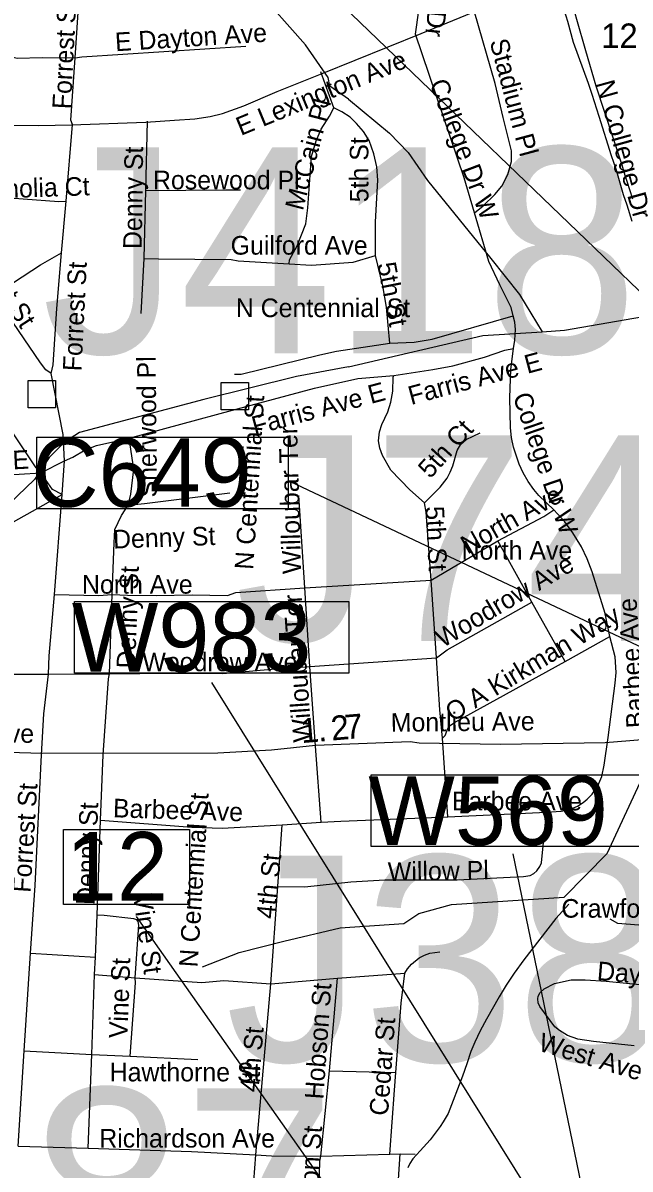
# Model space of a CAD drawing. Extents: x 1662474 to 1856135, y 779280 to 917889.
# Drawn here: x 1702532 to 1705631, y 806742 to 812588 of the extents above; entities that cross this region are included whole.
import ezdxf

# ---------------------------------------------------------------- set-up
doc = ezdxf.new("R2010")
doc.units = 0
for name, color, linetype in [('Exist Hydrographic Misc Water Feature', 7, 'Continuous'), ('Exist Road Non-System Structure Non-Sys Other Attributed CELL', 7, 'Continuous'), ('Exist Road Non-System Structure Non-Sys Other Number Label', 7, 'Continuous'), ('Exist Road Non-System Type 51', 7, 'Continuous'), ('Exist Road Non-System Type 51 Label', 7, 'Continuous'), ('Exist Road Primary US Structure Standard Bridge Number Label', 7, 'Continuous'), ('Exist Road Secondary Mileage Tenths English Label', 7, 'Continuous'), ('Exist Road Secondary Structure Culvert Number Label', 7, 'Continuous'), ('Exist Road Secondary Structure NCDOT Private Pedestrian Number Label', 7, 'Continuous'), ('Exist Road Secondary Structure Standard Bridge Number Label', 7, 'Continuous'), ('Exist Road Secondary Type 51 Attributed', 7, 'Continuous'), ('Exist Road Secondary Type 51 Divided Attributed', 7, 'Continuous'), ('Exist Road Secondary Type 51 Label', 7, 'Continuous'), ('Exist Road Secondary Type 51 Number Label', 7, 'Continuous')]:
    doc.layers.add(name, color=color, linetype=linetype)

msp = doc.modelspace()

# ---------------------------------------------------------------- linework, layer by layer
at = {"layer": 'Exist Hydrographic Misc Water Feature'}
for points in [[(1704193.2, 812199.1), (1704098.1, 812266.6), (1704090.1, 812309.5), (1703975, 812475.9), (1703720, 812763.5), (1703531.1, 813082.3), (1703174.1, 813184.8), (1703042, 813285.9)], [(1704193.2, 812199.1), (1704402.5, 812026.9), (1704498.4, 811927.4), (1704596.4, 811784.7), (1704920.2, 811386.5), (1705066.2, 811202.7), (1705181.9, 811013.6)], [(1704151.1, 807972.1), (1704476.1, 807995), (1704552, 808046), (1704719.1, 808091.9), (1705294, 808129.4), (1705513.1, 808351.5), (1705837.5, 809046.5), (1705887.4, 809090.9), (1705944.8, 809110.4), (1706033.6, 809175.5), (1706070.5, 809188.5), (1706185.3, 809185.2), (1706233, 809182), (1706295.8, 809177.6), (1706408.5, 809197.2), (1706606, 809307.4), (1706883.1, 809547.9), (1707128.1, 809930.3), (1707351.1, 810559.2), (1707430.1, 811017.2), (1707395.8, 811210.5), (1707269.1, 811545.7), (1707208.1, 811630.3), (1707138, 811678)], [(1705181.9, 811013.6), (1705296.1, 811021.2), (1705738, 811097.7), (1705822.1, 811115.5), (1706437.9, 811277.3), (1706632.1, 811366.3), (1706797.5, 811468.1), (1707033, 811589), (1707138, 811678)], [(1704194, 810833.5), (1704879.1, 810993.5), (1705181.9, 811013.6)], [(1704194, 810833.5), (1703927.6, 810785.4), (1703456.1, 810667.9), (1702820.3, 810500), (1702743.7, 810450.7), (1702666.8, 810371.4), (1702591.6, 810259.9), (1702375.3, 810053.6), (1702215.4, 809882.9), (1702057.4, 809698.1)], [(1705317.8, 808093), (1705251.1, 808019.7), (1705089.1, 807809.1), (1705038.4, 807741.5), (1704997.8, 807679.9), (1704963.2, 807620.2), (1704898.2, 807506.8), (1704865.6, 807447.1), (1704839, 807389.3), (1704818.5, 807341.5), (1704797.9, 807279.6), (1704775.4, 807215.8), (1704701.5, 807026.5), (1704677.2, 806982.7), (1704660.9, 806958.9), (1704610.2, 806891.3), (1704559.6, 806835.8), (1704521.3, 806794.1), (1704507, 806770.2), (1704496.8, 806748.4)], [(1703449.1, 807773.1), (1703635.7, 807847.8), (1703863.7, 807904.8), (1704151.1, 807972.1)]]:
    msp.add_lwpolyline(points, dxfattribs=at)
at = {"layer": 'Exist Road Non-System Structure Non-Sys Other Attributed CELL'}
for points in [[(1702558.8, 810764.7), (1702697.7, 810764.7), (1702697.7, 810625.7), (1702558.8, 810625.7)], [(1703544, 810754.8), (1703683, 810754.8), (1703683, 810615.7), (1703544, 810615.7)]]:
    msp.add_lwpolyline(points, close=True, dxfattribs=at)
at = {"layer": 'Exist Road Non-System Type 51'}
for p, q in [((1702798.1, 812410.2), (1702821.4, 812757.7)), ((1704118.8, 812155.6), (1704052.1, 812339.1)), ((1703159.2, 811732.9), (1703167.9, 812087.9)), ((1702752.6, 811679.2), (1702784.4, 812070.1)), ((1702729.4, 811416), (1702752.6, 811679.2)), ((1703150.4, 811386.6), (1703159.2, 811732.9)), ((1703135.4, 811106.9), (1703150.4, 811386.6)), ((1703631.4, 811375.6), (1703891, 811358.8)), ((1703073.6, 810471.2), (1703602.2, 810613.9)), ((1702623.5, 810293.8), (1702743.8, 810354.6)), ((1702732.5, 810182.7), (1702743.8, 810354.6)), ((1701689.4, 810237.6), (1702623.5, 810293.8)), ((1702693.6, 809672.2), (1702732.5, 810182.7)), ((1703970, 809707.4), (1703940.1, 810178)), ((1704615.1, 809746.5), (1704955.5, 809947)), ((1705130.1, 809633.6), (1704955.5, 809947)), ((1703970, 809707.4), (1704615.1, 809746.5)), ((1703996.5, 809305.6), (1703970, 809707.4)), ((1704642.9, 809350.2), (1704615.1, 809746.5)), ((1702974.4, 809269.1), (1702987.6, 809673.8)), ((1705298.9, 809331.2), (1705130.1, 809633.6)), ((1705298.9, 809331.2), (1705526.6, 809458.9)), ((1703996.5, 809305.6), (1704642.9, 809350.2)), ((1704025.6, 808899.8), (1703996.5, 809305.6)), ((1702245.9, 809266.4), (1702662.9, 809266.4)), ((1702662.9, 809266.4), (1702974.4, 809269.1)), ((1704700.4, 808539.7), (1704673.4, 808940.8)), ((1704053.9, 808510.9), (1704025.6, 808899.8)), ((1702928.8, 808521.1), (1702941.1, 808855.7)), ((1702910.4, 808037.1), (1702928.8, 808521.1)), ((1704700.4, 808539.7), (1705204.4, 808563.4)), ((1703833.2, 808183.2), (1703854.8, 808497.9)), ((1703854.8, 808497.9), (1704053.9, 808510.9)), ((1703796.5, 807687.5), (1703833.2, 808183.2)), ((1702901.8, 807823.7), (1702910.4, 808037.1)), ((1702538.8, 807345.8), (1702571.4, 807842.9)), ((1702571.4, 807842.9), (1702901.8, 807823.7)), ((1702898.1, 807735.5), (1702901.8, 807823.7)), ((1702884.1, 807327.1), (1702898.1, 807735.5)), ((1702898.1, 807735.5), (1703105.6, 807717.9)), ((1703105.6, 807717.9), (1703445.6, 807694.6)), ((1703796.5, 807687.5), (1704138.1, 807716.6)), ((1704095.9, 807243.9), (1704138.1, 807716.6)), ((1704138.1, 807716.6), (1704480.4, 807741)), ((1703721.6, 806814.5), (1703796.5, 807687.5)), ((1702507.9, 806859.9), (1702538.8, 807345.8)), ((1702538.8, 807345.8), (1702884.1, 807327.1)), ((1702865.8, 806848.7), (1702884.1, 807327.1)), ((1702884.1, 807327.1), (1703079.6, 807318.4)), ((1703079.6, 807318.4), (1703424.4, 807301.1)), ((1704052.9, 806808.2), (1704095.9, 807243.9)), ((1704095.9, 807243.9), (1704435.6, 807235.2)), ((1702507.9, 806859.9), (1702865.8, 806848.7)), ((1702865.8, 806848.7), (1703392.6, 806831.4)), ((1703392.6, 806831.4), (1703721.6, 806814.5)), ((1703677.6, 806285.9), (1703721.6, 806814.5)), ((1704052.9, 806808.2), (1704403.9, 806817.7)), ((1704403.9, 806817.7), (1704458.1, 806819.5)), ((1704437.1, 806501.7), (1704458.1, 806819.5)), ((1704458.1, 806819.5), (1704534, 806818.8))]:
    msp.add_line(p, q, dxfattribs=at)
for points in [[(1704535.6, 812531.8), (1704639.8, 813268.2), (1704621.9, 813288.9), (1704599.1, 813296.2), (1703867.6, 813490.2), (1703762.1, 813525.4)], [(1704836.4, 811619.7), (1704881.2, 811655.7), (1704940, 811713.1), (1704976, 811755.4), (1705007.2, 811815.5), (1705026.4, 811882.4), (1705026.4, 811935.9), (1704982.6, 812105.8), (1704941.6, 812280.2), (1704834.5, 812650.4)], [(1704836.4, 811619.7), (1704783.6, 811798.9), (1704535.6, 812531.8)], [(1702798.1, 812410.2), (1702833.2, 812415.4), (1703670, 812469.2)], [(1702449, 812422.2), (1702502.2, 812408.9), (1702630.4, 812412.1), (1702798.1, 812410.2)], [(1702784.4, 812070.1), (1702776.9, 812092.4), (1702798.1, 812410.2)], [(1703891, 811358.8), (1703893.4, 811380.4), (1703931.1, 811451.7), (1703976.2, 811563), (1703985.8, 811645.9), (1704004.6, 811906.6), (1704028.5, 811987.1), (1704054.5, 812046.2), (1704097.2, 812112.6), (1704118.8, 812155.6)], [(1704332.1, 811401.6), (1704332.1, 811574.5), (1704344, 811785.6), (1704337.9, 811853.8), (1704323.2, 811921), (1704299.1, 811989.5), (1704269.4, 812033.9), (1704235.1, 812075.4), (1704201.8, 812107.9), (1704159.1, 812134.1), (1704118.8, 812155.6)], [(1703159.2, 811732.9), (1703567.6, 811736.2), (1703643.1, 811737)], [(1702209.4, 811621.2), (1702313.1, 811690.9), (1702350.4, 811703.9), (1702715.9, 811677.7), (1702752.6, 811679.2)], [(1705033.5, 811094.8), (1705023.2, 811137.2), (1704966, 811252), (1704910.6, 811370.9), (1704836.4, 811619.7)], [(1702388.6, 811202.9), (1702621.6, 811354.6), (1702729.4, 811416)], [(1702677.1, 810800.5), (1702687.1, 810844.1), (1702704.6, 811131.5), (1702729.4, 811416)], [(1703150.4, 811386.6), (1703224.6, 811385.4), (1703594.9, 811381.4), (1703631.4, 811375.6)], [(1703891, 811358.8), (1704004.6, 811352), (1704218.2, 811368.2), (1704332.1, 811401.6)], [(1704404.9, 810955.7), (1704387.6, 811138.1), (1704368.6, 811247.8), (1704332.1, 811401.6)], [(1702677.1, 810800.5), (1702649.5, 810818.1), (1702621.1, 810855.4), (1702425.6, 811141.8), (1702388.6, 811202.9)], [(1704404.9, 810955.7), (1704528, 810959.9), (1704620.4, 810974.9), (1705033.5, 811094.8)], [(1705036.6, 810927.4), (1705042.4, 810970.4), (1705045.2, 811024.9), (1705042.4, 811061.4), (1705033.5, 811094.8)], [(1702623.5, 810293.8), (1702599.4, 810319.7), (1702288.9, 810782.9), (1702111.5, 811041.5)], [(1703611.4, 810797.4), (1703645.9, 810796.4), (1704047.9, 810895.2), (1704131.6, 810914.2), (1704404.9, 810955.7)], [(1704425.4, 810789.8), (1704624.6, 810819.9), (1704725.9, 810838.9), (1704887.5, 810884), (1704992, 810918.7), (1705036.6, 810927.4)], [(1705241.6, 810104.2), (1705165.8, 810178.2), (1705140, 810208.9), (1705110.9, 810250.2), (1705085.4, 810293.2), (1705063.9, 810338.4), (1705035.4, 810424.2), (1705025.1, 810473.2), (1705019.6, 810523.4), (1705017.8, 810675.4), (1705022.1, 810819.9), (1705036.6, 810927.4)], [(1702743.8, 810354.6), (1702738.2, 810489.8), (1702677.1, 810800.5)], [(1703602.2, 810613.9), (1704020.1, 810724.7), (1704241.4, 810775.4), (1704425.4, 810789.8)], [(1704581, 810140.4), (1704507.5, 810207.6), (1704409.9, 810306.6), (1704367.4, 810382.4), (1704353.9, 810419.2), (1704347.6, 810457.5), (1704351.9, 810503.4), (1704363.6, 810540.7), (1704394.6, 810605), (1704410.1, 810653.2), (1704420.6, 810710), (1704422.4, 810781.7), (1704425.4, 810789.8)], [(1702743.8, 810354.6), (1702786.5, 810373.5), (1702850.4, 810410.8), (1702907.8, 810433.6), (1703073.6, 810471.2)], [(1703068.9, 810128.4), (1703083.6, 810185.4), (1703097.9, 810311.9), (1703073.6, 810471.2)], [(1704581, 810140.4), (1704661.4, 810220.2), (1704696.5, 810266.7), (1704713.2, 810297.1), (1704726.9, 810329.2), (1704748.4, 810408.2), (1704766.9, 810439.7), (1704794.4, 810464.1), (1704865.2, 810498.2)], [(1702732.5, 810182.7), (1702683.9, 810207.9), (1702623.5, 810293.8)], [(1702283.6, 809649.7), (1702291.8, 809712.9), (1702298.9, 809797.2), (1702316.4, 809868), (1702347.4, 809924.4), (1702483.4, 810043.9), (1702732.5, 810182.7)], [(1703068.9, 810128.4), (1703151.9, 810137), (1703587.6, 810191.1)], [(1702987.6, 809673.8), (1702997.2, 809936.8), (1703000.4, 810003.7), (1703035.6, 810076.7), (1703068.9, 810128.4)], [(1704615.1, 809746.5), (1704590.9, 810093.2), (1704581, 810140.4)], [(1704955.5, 809947), (1705190.6, 810071.2), (1705241.6, 810104.2)], [(1705526.6, 809458.9), (1705504.4, 809575.9), (1705437.1, 809788.8), (1705412.5, 809854.4), (1705382, 809916.4), (1705338.8, 809987.9), (1705297, 810043.6), (1705241.6, 810104.2)], [(1703575.8, 809668), (1703619.4, 809682.7), (1703970, 809707.4)], [(1702662.9, 809266.4), (1702665.9, 809360.2), (1702693.6, 809672.2)], [(1702693.6, 809672.2), (1702917.2, 809668.2), (1702987.6, 809673.8)], [(1702987.6, 809673.8), (1703065, 809669.6), (1703213.9, 809668), (1703395.4, 809671.2), (1703575.8, 809668)], [(1704642.9, 809350.2), (1704697, 809390.9), (1705130.1, 809633.6)], [(1705518.2, 808943.4), (1705555.2, 809221.4), (1705558.9, 809275.9), (1705555.2, 809354.9), (1705526.6, 809458.9)], [(1704673.4, 808940.8), (1704659.4, 809084.2), (1704642.9, 809350.2)], [(1703552.1, 809270.4), (1703799.9, 809292.4), (1703996.5, 809305.6)], [(1704673.4, 808940.8), (1704687.2, 808953.9), (1704700.4, 808988.8), (1704712.2, 809004.8), (1704735.1, 809019.8), (1705298.9, 809331.2)], [(1702627.5, 808854.7), (1702638.5, 809064.9), (1702662.9, 809266.4)], [(1702941.1, 808855.7), (1702968.4, 809242.6), (1702974.4, 809269.1)], [(1702974.4, 809269.1), (1703286, 809271.7), (1703552.1, 809270.4)], [(1705204.4, 808563.4), (1705278.9, 808568), (1705313, 808574.9), (1705337.9, 808583.5), (1705361.9, 808594), (1705391.5, 808612.4), (1705412.5, 808628.4), (1705436.9, 808653.9), (1705466.5, 808696.9), (1705486.8, 808745.4), (1705498, 808803.2), (1705518.2, 808943.4)], [(1702571.4, 807842.9), (1702594.9, 808188), (1702627.5, 808854.7)], [(1702928.8, 808521.1), (1703394.1, 808486.2), (1703498.1, 808482.2)], [(1703833.2, 808183.2), (1703970.5, 808181.4), (1704204.9, 808207.9), (1704378.4, 808217.1), (1704747.6, 808218.4), (1705087, 808234.7), (1705120.6, 808240.2), (1705138.8, 808249.7), (1705154.8, 808263.4), (1705170.5, 808285.4), (1705178.4, 808304.8), (1705204.4, 808563.4)], [(1704053.9, 808510.9), (1704155, 808517.4), (1704700.4, 808539.7)], [(1703498.1, 808482.2), (1703548.4, 808480.6), (1703854.8, 808497.9)], [(1703105.6, 807717.9), (1703124.1, 807987.2), (1703120.6, 808004.8), (1703112.8, 808014), (1703097.9, 808019.5), (1702946.1, 808035.5), (1702910.4, 808037.1)], [(1705526.9, 808019.5), (1705566, 807995.9), (1705851, 807974.6)], [(1704480.4, 807741), (1704495.6, 807764.4), (1704514.4, 807786.7), (1704554.8, 807819.2), (1704580.8, 807833.2), (1704608.5, 807843.1), (1704659.8, 807851)], [(1703079.6, 807318.4), (1703106.5, 807693), (1703105.6, 807717.9)], [(1703445.6, 807694.6), (1703558.1, 807704), (1703796.5, 807687.5)], [(1704435.6, 807235.2), (1704462.4, 807588.8), (1704480.4, 807741)], [(1705652.1, 807370.2), (1705443.6, 807393.5), (1705364.4, 807405.1), (1705310.6, 807423.2), (1705269.9, 807448.6), (1705247.1, 807467), (1705169.4, 807570.9), (1705161.6, 807590.4), (1705160, 807610.6), (1705162.4, 807624.5), (1705171.5, 807642.9), (1705191.5, 807662), (1705245, 807689), (1705330.9, 807706.9), (1705401.4, 807706.9), (1705508.2, 807700.9), (1705837.4, 807668)], [(1704403.9, 806817.7), (1704428.5, 807145.2), (1704435.6, 807235.2)], [(1703721.6, 806814.5), (1703801.1, 806809.5), (1704052.9, 806808.2)], [(1704033.5, 806247.9), (1704046.6, 806782.5), (1704052.9, 806808.2)]]:
    msp.add_lwpolyline(points, dxfattribs=at)
at = {"layer": 'Exist Road Primary US Structure Standard Bridge Number Label'}
msp.add_line((1704477.8, 806092), (1703112.1, 808029.9), dxfattribs=at)
at = {"layer": 'Exist Road Secondary Structure Culvert Number Label'}
for p, q in [((1705778.5, 811124.4), (1703594.1, 813224.2)), ((1706130.2, 809194.9), (1703898.3, 810248.4))]:
    msp.add_line(p, q, dxfattribs=at)
msp.add_lwpolyline([(1702602.5, 810475.5), (1703885.3, 810475.5), (1703885.3, 810110.5), (1702602.5, 810110.5)], close=True, dxfattribs=at)
at = {"layer": 'Exist Road Secondary Structure NCDOT Private Pedestrian Number Label'}
for p, q in [((1705214.3, 806469.1), (1703497, 809223.6)), ((1705448.5, 806345.3), (1705033.4, 808350.4))]:
    msp.add_line(p, q, dxfattribs=at)
for points in [[(1702795.4, 809636.7), (1704195.1, 809636.7), (1704195.1, 809271.4), (1702795.4, 809271.4)], [(1704308.7, 808752.5), (1705708.3, 808752.5), (1705708.3, 808387.3), (1704308.7, 808387.3)]]:
    msp.add_lwpolyline(points, close=True, dxfattribs=at)
at = {"layer": 'Exist Road Secondary Structure Standard Bridge Number Label'}
msp.add_lwpolyline([(1702738.9, 808474), (1703383, 808474), (1703383, 808091.7), (1702738.9, 808091.7)], close=True, dxfattribs=at)
at = {"layer": 'Exist Road Secondary Type 51 Attributed'}
msp.add_lwpolyline([(1702429.8, 812066.6), (1702613, 812065.3), (1702779.6, 812068.7), (1703160.1, 812082.8), (1703306.2, 812093), (1703410, 812099), (1703487.5, 812111.3), (1703551, 812127.1), (1703659, 812165), (1703829.6, 812238.7), (1704058.6, 812330.8), (1704563.7, 812534.8), (1704925.4, 812681.7)], dxfattribs=at)
at = {"layer": 'Exist Road Secondary Type 51 Divided Attributed'}
for points in [[(1705641.3, 811574.7), (1705616.3, 811659.3), (1705597.5, 811710.7), (1705559.3, 811841.8), (1705536.7, 811911.3), (1705472.7, 812110.3), (1705437.6, 812223), (1705418.2, 812279.4), (1705342.2, 812488.8), (1705312.2, 812596.5), (1705288.3, 812677.4), (1705246.4, 812800.8)], [(1705644.7, 811689.3), (1705629.8, 811737.2), (1705617.2, 811774.9), (1705605.5, 811810.3), (1705590.5, 811862.9), (1705458.3, 812265.6), (1705404.2, 812445.5), (1705358.8, 812606.1), (1705316.3, 812759.9), (1705298.6, 812816.5)], [(1700383.8, 807938), (1701796.6, 808826.2), (1701888.7, 808867.3), (1701948.6, 808876.9), (1702051.2, 808880.7), (1702630.8, 808863), (1703526.1, 808865.3), (1703801, 808881.1), (1704025.7, 808903.9), (1704508.6, 808923.7), (1704554.4, 808916.1), (1704968.6, 808910.4), (1705503.2, 808917.7), (1705775, 808941)]]:
    msp.add_lwpolyline(points, dxfattribs=at)

# ---------------------------------------------------------------- texts
at = {"layer": 'Exist Road Non-System Structure Non-Sys Other Number Label'}
for s, p in [('J418', (1702628.2, 810903.5)), ('J740', (1703613.5, 809435.3)), ('J388', (1703564.6, 807291.4)), ('J387', (1701087.2, 806104.3))]:
    msp.add_text(s, height=1049.86, dxfattribs=at).set_placement(p)
at = {"layer": 'Exist Road Non-System Type 51 Label'}
for s, rotation, p in [('W College Dr', 264.47215, (1704657.9, 813273.9)), ('Forrest St', 87.13634, (1702776.7, 812146.8)), ('E Dayton Ave', 3.6514, (1703005.1, 812443.5)), ('Stadium Pl', 284.8862, (1704913.3, 812494.1)), ('College Dr W', 290.77786, (1704605.5, 812281.2)), ('N College Dr', 285.58118, (1705455.9, 812281.6)), ('McCain Pl', 75.37573, (1703960.3, 811627)), ('5th St', 90.08806, (1704295.6, 811673.7)), ('Denny St', 89.19354, (1703138.4, 811434.4)), ('Magnolia Ct', 1.93949, (1702196, 811686.3)), ('Grant St', 302.81351, (1702267.2, 811420.5)), ('Forrest St', 87.13634, (1702830.4, 810810.1)), ('5th St', 281.15386, (1704340, 811358.6)), ('Sherwood Pl', 90.59202, (1703216.7, 810168.3)), ('Farris Ave E', 15.00687, (1704513.1, 810639.2)), ('Farris Ave E', 15.00687, (1703714.7, 810485.6)), ('N Centennial St', 86.34874, (1703707.3, 809797.6)), ('College Dr W', 288.97859, (1705031.2, 810684.6)), ('Willoubar Ter', 91.614, (1703952.5, 809779)), ('5th Ct', 47.79323, (1704610.4, 810259.8)), ('Farris Ave E', 2.86406, (1701868.1, 810280.4)), ('North Ave', 29.42131, (1704800.9, 809875.4)), ('5th St', 273.07659, (1704585.9, 810121.2)), ('Denny St', 2.04659, (1702993.5, 809907)), ('Denny St', 87.84561, (1703104.5, 809294)), ('Woodrow Ave', 30.62299, (1704673.8, 809398.8)), ('Willoubar Ter', 93.94292, (1704006.9, 808922.9)), ('Barbee Ave', 93.86722, (1705708, 808995.1)), ('O A Kirkman Way', 31.02158, (1704725, 809021.2)), ('Forrest St', 86.30182, (1702570.5, 808150.4)), ('N Centennial St', 86.34874, (1703423.2, 807769.6)), ('Denny St', 87.84561, (1702897.2, 808087.9)), ('Barbee Ave', 358.18647, (1702990.6, 808536.8)), ('4th St', 84.276, (1703817.6, 808015.2)), ('Willow Pl', 0.99875, (1704395.4, 808211.2)), ('Vine St', 277.9132, (1703093.9, 808138.4)), ('Vine St', 87.93964, (1703065.4, 807408.1)), ('Day Pl', 355.21853, (1705459.4, 807707.1)), ('Hobson St', 85.95575, (1704065.1, 807095.8)), ('4th St', 85.22901, (1703733.8, 807132.5)), ('Cedar St', 85.63641, (1704394.8, 807012)), ('West Ave', 343.37794, (1705156.9, 807348.1)), ('Hobson St', 86.15998, (1704019.5, 806367))]:
    msp.add_text(s, height=95, rotation=rotation, dxfattribs=at).set_placement(p)
for s, p in [('Rosewood Pl', (1703195.7, 811739.7)), ('Guilford Ave', (1703592.3, 811406.6)), ('N Centennial St', (1703618.6, 811087.8)), ('North Ave', (1704770.8, 809850.7)), ('North Ave', (1702833.5, 809677.3)), ('Woodrow Ave', (1703141.9, 809281.7)), ('Barbee Ave', (1704721.4, 808571.9)), ('Crawford Ave', (1705280.4, 808024.5)), ('Hawthorne St', (1702974.8, 807189.6)), ('Richardson Ave', (1702921.6, 806852))]:
    msp.add_text(s, height=95, dxfattribs=at).set_placement(p)
at = {"layer": 'Exist Road Secondary Mileage Tenths English Label'}
for s, p in [('2', (1704108.8, 808927.9)), ('7', (1704178.8, 808933.8)), ('1', (1703954.1, 808914.7)), ('.', (1704041.1, 808922.1))]:
    msp.add_text(s, height=125, rotation=4.87193, dxfattribs=at).set_placement(p)
at = {"layer": 'Exist Road Secondary Structure Culvert Number Label'}
msp.add_text('C649', height=350, dxfattribs=at).set_placement((1702580.3, 810120.3))
at = {"layer": 'Exist Road Secondary Structure NCDOT Private Pedestrian Number Label'}
for s, p in [('W983', (1702781.6, 809279.8)), ('W569', (1704294.8, 808395.6))]:
    msp.add_text(s, height=350, dxfattribs=at).set_placement(p)
at = {"layer": 'Exist Road Secondary Structure Standard Bridge Number Label'}
msp.add_text('12', height=350, dxfattribs=at).set_placement((1702751.4, 808111.4))
at = {"layer": 'Exist Road Secondary Type 51 Label'}
for s, rotation, p in [('E Lexington Ave', 22.39176, (1703644.5, 812011.7)), ('Montlieu Ave', 0.5982, (1704409.8, 808972.5))]:
    msp.add_text(s, height=95, rotation=rotation, dxfattribs=at).set_placement(p)
msp.add_text('Montlieu Ave', height=95, dxfattribs=at).set_placement((1701855.1, 808916.5))
at = {"layer": 'Exist Road Secondary Type 51 Number Label'}
msp.add_text('1278', height=125, dxfattribs=at).set_placement((1705483.6, 812460.5))

doc.saveas('drawing.dxf')
